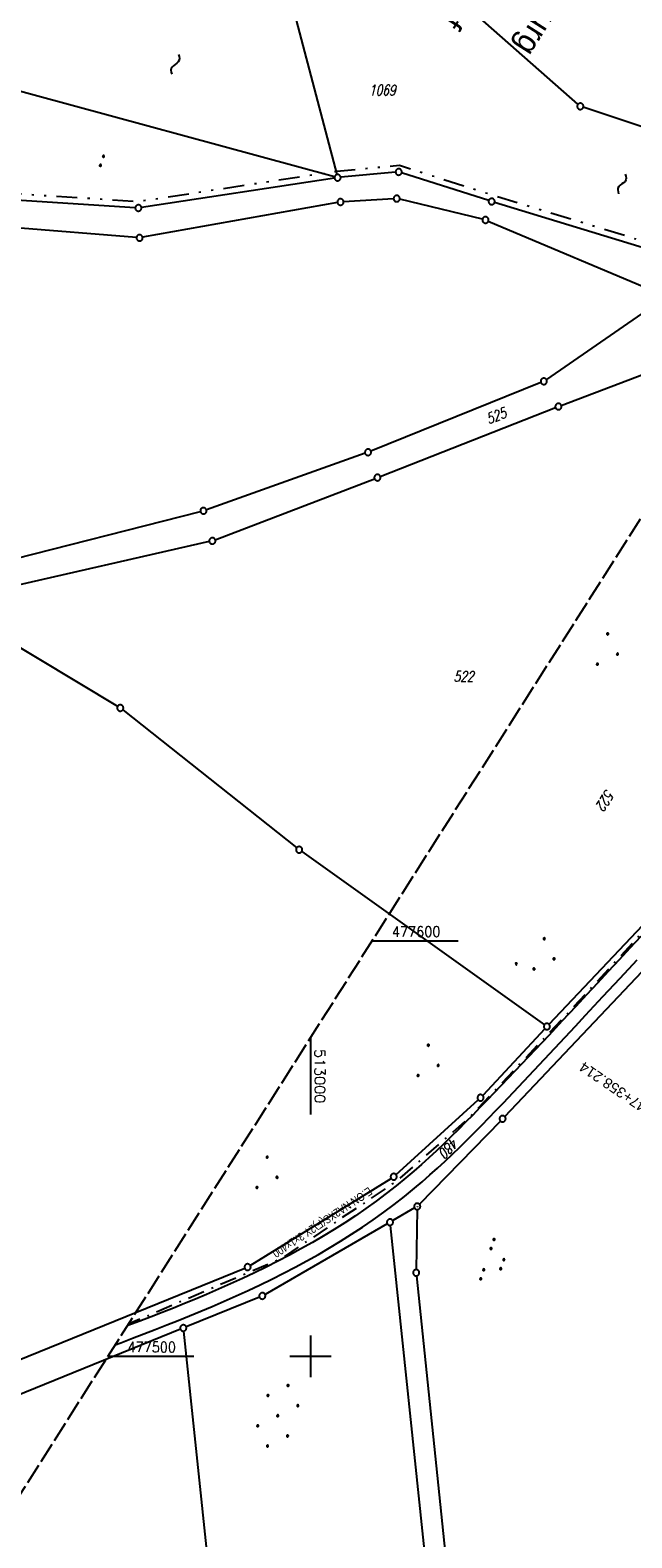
# Model space of a CAD drawing. Extents: x 510526 to 513920, y 467229 to 478797.
# Tile 448 of 467: x 512932 to 513077, y 477456 to 477819. Entities that reach past the tile are written whole.
import ezdxf
from ezdxf.enums import TextEntityAlignment as Align

# ---------------------------------------------------------------- set-up
doc = ezdxf.new("R2010")
doc.units = 0
doc.header["$LTSCALE"] = 10
doc.header["$MEASUREMENT"] = 0
for name, pattern in [('LT00', [0]), ('LT08', [0.42, 0.2, -0.1, 0.02, -0.1]), ('LT09', [0.54, 0.2, -0.1, 0.02, -0.1, 0.02, -0.1]), ('LT14', [0.6, 0.5, -0.1])]:
    doc.linetypes.add(name, pattern=pattern)
doc.layers.get('0').update_dxf_attribs({"linetype": 'LT00'})
for name, color, linetype in [('--WASSER_NUTZUNG', 180, 'Continuous'), ('-EL-020', 250, 'LT00'), ('DFK_FLUR_NR', 250, 'LT00'), ('DFK_GZPKT', 250, 'LT00'), ('DFK_KATASTER', 250, 'LT00'), ('DFK_NUTZUNG', 250, 'LT00'), ('DFK_TOPO-SYM', 252, 'LT00'), ('GEMARKUNGSGRENZE', 3, 'LT09'), ('GRENZNAME', 250, 'Continuous'), ('STROM_TEXT', 80, 'Continuous'), ('STROM_UNTER', 80, 'LT08'), ('V87_AFBR_BAB', 250, 'LT00'), ('V87_RASTER', 250, 'LT00')]:
    doc.layers.add(name, color=color, linetype=linetype)
doc.layers.add('-BLATT_87-RAND', color=7, linetype='LT14', plot=False)
doc.styles.add('Arial', font='ARIAL.TTF')
doc.styles.get("Standard").update_dxf_attribs({"font": 'romans.shx'})
doc.styles.add('UNIR-H', font='unir_h.shx', dxfattribs={"width": 0.8})
doc.styles.add('Versorgungsltg', font='ARIAL.TTF', dxfattribs={"width": 0.8, "height": 2})

# ---------------------------------------------------------------- blocks, each defined once
blk = doc.blocks.new('SYMB7251')
at = {"color": 0, "linetype": 'ByBlock'}
for points in [[(-0.25, 0), (-0.208333, 0.028889), (-0.166667, 0.051111), (-0.125, 0.06), (-0.083333, 0.051111), (-0.041667, 0.028889), (0, 0)], [(0, 0), (0.041667, -0.028889), (0.083333, -0.051111), (0.125, -0.06), (0.166667, -0.051111), (0.208333, -0.028889), (0.25, 0)]]:
    blk.add_lwpolyline(points, dxfattribs=at)
blk = doc.blocks.new('SYMB7112')
at = {"color": 0, "linetype": 'ByBlock'}
for p, q in [((-0.13, 0.012919), (-0.13, -0.012919)), ((-0.125, -0.017105), (-0.125, 0.017105)), ((-0.12, 0.019164), (-0.12, -0.019164)), ((-0.115, -0.019796), (-0.115, 0.019796)), ((-0.11, 0.019164), (-0.11, -0.019164)), ((-0.105, -0.017105), (-0.105, 0.017105)), ((-0.1, 0.012919), (-0.1, -0.012919)), ((-0.095, -0.000126), (-0.095, 0.000146)), ((0.1, 0.012919), (0.1, -0.012919)), ((0.105, -0.017105), (0.105, 0.017105)), ((0.11, 0.019164), (0.11, -0.019164)), ((0.115, -0.019796), (0.115, 0.019796)), ((0.12, 0.019164), (0.12, -0.019164)), ((0.125, -0.017105), (0.125, 0.017105)), ((0.13, 0.012919), (0.13, -0.012919)), ((0.135, -0.000126), (0.135, 0.000146))]:
    blk.add_line(p, q, dxfattribs=at)
for points in [[(-0.095, 0), (-0.096981, 0.008678), (-0.10253, 0.015637), (-0.11055, 0.019499), (-0.11945, 0.019499), (-0.12747, 0.015637), (-0.133019, 0.008678), (-0.135, 0)], [(-0.135, 0), (-0.133019, -0.008678), (-0.12747, -0.015637), (-0.11945, -0.019499), (-0.11055, -0.019499), (-0.10253, -0.015637), (-0.096981, -0.008678), (-0.095, 0)], [(0.135, 0), (0.133019, 0.008678), (0.12747, 0.015637), (0.11945, 0.019499), (0.11055, 0.019499), (0.10253, 0.015637), (0.096981, 0.008678), (0.095, 0)], [(0.095, 0), (0.096981, -0.008678), (0.10253, -0.015637), (0.11055, -0.019499), (0.11945, -0.019499), (0.12747, -0.015637), (0.133019, -0.008678), (0.135, 0)]]:
    blk.add_lwpolyline(points, dxfattribs=at)
blk = doc.blocks.new('SYMB7301')
at = {"color": 0, "linetype": 'ByBlock'}
for p, q in [((-0.128693, 0), (0, 0.128693)), ((0, -0.128693), (-0.128693, 0)), ((0, 0.128693), (0.128693, 0)), ((0.128693, 0), (0, -0.128693)), ((0.000059, -0.009738), (0.000059, 0.009897)), ((-0.00901, -0.004339), (-0.002225, -0.009749))]:
    blk.add_line(p, q, dxfattribs=at)
for points in [[(-0.002225, 0.009749), (-0.00901, 0.004339), (-0.00901, -0.004339)], [(0.01, 0), (0.006235, 0.007818), (-0.002225, 0.009749)], [(-0.002225, -0.009749), (0.006235, -0.007818), (0.01, 0)]]:
    blk.add_lwpolyline(points, dxfattribs=at)
blk = doc.blocks.new('SYMB7309')
at = {"color": 0, "linetype": 'ByBlock'}
for p, q in [((1.558, 3.279999), (-1.558, 3.28)), ((0, 0.5002), (0, 3.28))]:
    blk.add_line(p, q, dxfattribs=at)
for points in [[(-0.984, 3.526), (-1.558, 3.28), (-0.984, 3.034)], [(-0.031408, 0.499213), (-0.093728, 0.49134), (-0.15457, 0.475719), (-0.212975, 0.452595), (-0.268021, 0.422333), (-0.31884, 0.385411), (-0.36463, 0.342411), (-0.40467, 0.29401), (-0.438329, 0.240973), (-0.465074, 0.184136), (-0.484486, 0.124395), (-0.496256, 0.062692), (-0.5002, 0)], [(-0.5002, 0), (-0.496256, -0.062692), (-0.484486, -0.124395), (-0.465074, -0.184136), (-0.438329, -0.240973), (-0.404671, -0.29401), (-0.36463, -0.342411), (-0.31884, -0.385411), (-0.268021, -0.422333), (-0.212975, -0.452595), (-0.15457, -0.475719), (-0.093728, -0.49134), (-0.031408, -0.499213), (0.031408, -0.499213), (0.093728, -0.49134), (0.15457, -0.475719), (0.212975, -0.452595), (0.268021, -0.422333), (0.31884, -0.385411), (0.36463, -0.342411), (0.404671, -0.29401), (0.438329, -0.240973), (0.465075, -0.184136), (0.484486, -0.124395), (0.496256, -0.062692), (0.500201, 0)], [(0.5002, 0), (0.496256, 0.062692), (0.484485, 0.124395), (0.465074, 0.184136), (0.438329, 0.240973), (0.40467, 0.29401), (0.36463, 0.34241), (0.31884, 0.385411), (0.268021, 0.422333), (0.212975, 0.452595), (0.15457, 0.475719), (0.093728, 0.49134), (0.031408, 0.499213), (-0.031408, 0.499213)], [(0.984, 3.526), (1.558, 3.279999), (0.984, 3.034)]]:
    blk.add_lwpolyline(points, dxfattribs=at)
blk = doc.blocks.new('SYMB7010')
at = {"color": 0, "linetype": 'ByBlock'}
for points in [[(-0.031408, 0.499213), (-0.093728, 0.49134), (-0.15457, 0.475719), (-0.212975, 0.452595), (-0.268021, 0.422333), (-0.31884, 0.385411), (-0.36463, 0.342411), (-0.40467, 0.29401), (-0.438329, 0.240973), (-0.465074, 0.184136), (-0.484486, 0.124395), (-0.496256, 0.062692), (-0.5002, 0)], [(-0.5002, 0), (-0.496256, -0.062692), (-0.484486, -0.124395), (-0.465075, -0.184136), (-0.438329, -0.240973), (-0.404671, -0.29401), (-0.36463, -0.342411), (-0.31884, -0.385411), (-0.268021, -0.422333), (-0.212975, -0.452595), (-0.154571, -0.475719), (-0.093728, -0.49134), (-0.031408, -0.499213), (0.031408, -0.499213)], [(0.5002, 0), (0.496256, 0.062692), (0.484485, 0.124395), (0.465074, 0.184136), (0.438329, 0.240973), (0.40467, 0.29401), (0.36463, 0.342411), (0.31884, 0.385411), (0.268021, 0.422333), (0.212975, 0.452595), (0.15457, 0.475719), (0.093728, 0.49134), (0.031408, 0.499213), (-0.031408, 0.499213)], [(0.031408, -0.499213), (0.093728, -0.491341), (0.15457, -0.475719), (0.212975, -0.452595), (0.268021, -0.422333), (0.31884, -0.385411), (0.36463, -0.342411), (0.404671, -0.294011), (0.438329, -0.240974), (0.465075, -0.184136), (0.484486, -0.124395), (0.496256, -0.062692), (0.500201, 0)]]:
    blk.add_lwpolyline(points, dxfattribs=at)
blk = doc.blocks.new('SYMB7111')
at = {"color": 0, "linetype": 'ByBlock'}
for p, q in [((-0.13, 0.202919), (-0.13, 0.177081)), ((-0.125, 0.172895), (-0.125, 0.207105)), ((-0.12, 0.209164), (-0.12, 0.170836)), ((-0.115, 0.170204), (-0.115, 0.209796)), ((-0.11, 0.209164), (-0.11, 0.170836)), ((-0.105, 0.172895), (-0.105, 0.207105)), ((-0.1, 0.202919), (-0.1, 0.177081)), ((-0.095, 0.189874), (-0.095, 0.190146)), ((0.1, 0.202919), (0.1, 0.177081)), ((0.105, 0.172895), (0.105, 0.207105)), ((0.11, 0.209164), (0.11, 0.170836)), ((0.115, 0.170204), (0.115, 0.209796)), ((0.12, 0.209164), (0.12, 0.170836)), ((0.125, 0.172895), (0.125, 0.207105)), ((0.13, 0.202919), (0.13, 0.177081)), ((0.135, 0.189874), (0.135, 0.190146)), ((-0.515, -0.177081), (-0.515, -0.202919)), ((-0.51, -0.207105), (-0.51, -0.172895)), ((-0.505, -0.170836), (-0.505, -0.209164)), ((-0.5, -0.209796), (-0.5, -0.170204)), ((-0.495, -0.170836), (-0.495, -0.209164)), ((-0.49, -0.207105), (-0.49, -0.172895)), ((-0.485, -0.177081), (-0.485, -0.202919)), ((-0.48, -0.190126), (-0.48, -0.189854)), ((-0.285, -0.177081), (-0.285, -0.202919)), ((-0.28, -0.207105), (-0.28, -0.172895)), ((-0.275, -0.170836), (-0.275, -0.209164)), ((-0.27, -0.209796), (-0.27, -0.170204)), ((-0.265, -0.170836), (-0.265, -0.209164)), ((-0.26, -0.207105), (-0.26, -0.172895)), ((-0.255, -0.177081), (-0.255, -0.202919)), ((-0.25, -0.190126), (-0.25, -0.189854)), ((0.255, -0.177081), (0.255, -0.202919)), ((0.26, -0.207105), (0.26, -0.172895)), ((0.265, -0.170836), (0.265, -0.209164)), ((0.27, -0.209796), (0.27, -0.170204)), ((0.275, -0.170836), (0.275, -0.209164)), ((0.28, -0.207105), (0.28, -0.172895)), ((0.285, -0.177081), (0.285, -0.202919)), ((0.29, -0.190126), (0.29, -0.189854)), ((0.485, -0.177081), (0.485, -0.202919)), ((0.49, -0.207105), (0.49, -0.172895)), ((0.495, -0.170836), (0.495, -0.209164)), ((0.5, -0.209796), (0.5, -0.170204)), ((0.505, -0.170836), (0.505, -0.209164)), ((0.51, -0.207105), (0.51, -0.172895)), ((0.515, -0.177081), (0.515, -0.202919)), ((0.52, -0.190126), (0.52, -0.189854))]:
    blk.add_line(p, q, dxfattribs=at)
for points in [[(-0.095, 0.19), (-0.096981, 0.198678), (-0.10253, 0.205637), (-0.11055, 0.209499), (-0.11945, 0.209499), (-0.12747, 0.205637), (-0.133019, 0.198678), (-0.135, 0.19), (-0.133019, 0.181322), (-0.12747, 0.174363), (-0.11945, 0.170501), (-0.11055, 0.170501), (-0.10253, 0.174363), (-0.096981, 0.181322), (-0.095, 0.19)], [(0.135, 0.19), (0.133019, 0.198678), (0.12747, 0.205637), (0.11945, 0.209499), (0.11055, 0.209499), (0.10253, 0.205637), (0.096981, 0.198678), (0.095, 0.19), (0.096981, 0.181322), (0.10253, 0.174363), (0.11055, 0.170501), (0.11945, 0.170501), (0.12747, 0.174363), (0.133019, 0.181322), (0.135, 0.19)], [(-0.48, -0.19), (-0.481981, -0.181322), (-0.48753, -0.174363), (-0.49555, -0.170501), (-0.50445, -0.170501), (-0.51247, -0.174363), (-0.518019, -0.181322), (-0.52, -0.19), (-0.518019, -0.198678), (-0.51247, -0.205637), (-0.50445, -0.209499), (-0.49555, -0.209499), (-0.48753, -0.205637), (-0.481981, -0.198678), (-0.48, -0.19)], [(-0.25, -0.19), (-0.251981, -0.181322), (-0.25753, -0.174363), (-0.26555, -0.170501), (-0.27445, -0.170501), (-0.28247, -0.174363), (-0.288019, -0.181322), (-0.29, -0.19), (-0.288019, -0.198678), (-0.28247, -0.205637), (-0.27445, -0.209499), (-0.26555, -0.209499), (-0.25753, -0.205637), (-0.251981, -0.198678), (-0.25, -0.19)], [(0.29, -0.19), (0.288019, -0.181322), (0.28247, -0.174363), (0.27445, -0.170501), (0.26555, -0.170501), (0.25753, -0.174363), (0.251981, -0.181322), (0.25, -0.19), (0.251981, -0.198678), (0.25753, -0.205637), (0.26555, -0.209499), (0.27445, -0.209499), (0.28247, -0.205637), (0.288019, -0.198678), (0.29, -0.19)], [(0.52, -0.19), (0.518019, -0.181322), (0.51247, -0.174363), (0.50445, -0.170501), (0.49555, -0.170501), (0.48753, -0.174363), (0.481981, -0.181322), (0.48, -0.19), (0.481981, -0.198678), (0.48753, -0.205637), (0.49555, -0.209499), (0.50445, -0.209499), (0.51247, -0.205637), (0.518019, -0.198678), (0.52, -0.19)]]:
    blk.add_lwpolyline(points, dxfattribs=at)
blk = doc.blocks.new('Ackerland3')
at = {"layer": 'DFK_NUTZUNG', "color": 0, "linetype": 'ByBlock'}
for p, q in [((-0.15, 2.66), (-0.15, 2.4)), ((-0.1, 2.36), (-0.1, 2.7)), ((-0.05, 2.72), (-0.05, 2.34)), ((0, 2.33), (0, 2.73)), ((0.05, 2.72), (0.05, 2.34)), ((0.1, 2.36), (0.1, 2.7)), ((0.15, 2.66), (0.15, 2.4)), ((0.2, 2.53), (0.2, 2.53)), ((-4, -1.14), (-4, -1.4)), ((-3.95, -1.44), (-3.95, -1.1)), ((-3.9, -1.07), (-3.9, -1.46)), ((-3.85, -1.46), (-3.85, -1.07)), ((-3.8, -1.07), (-3.8, -1.46)), ((-3.75, -1.44), (-3.75, -1.1)), ((-3.7, -1.14), (-3.7, -1.4)), ((-3.65, -1.27), (-3.65, -1.26)), ((3.7, -1.14), (3.7, -1.4)), ((3.75, -1.44), (3.75, -1.1)), ((3.8, -1.07), (3.8, -1.46)), ((3.85, -1.46), (3.85, -1.07)), ((3.9, -1.07), (3.9, -1.46)), ((3.95, -1.44), (3.95, -1.1)), ((4, -1.14), (4, -1.4)), ((4.05, -1.27), (4.05, -1.26))]:
    blk.add_line(p, q, dxfattribs=at)
for points in [[(0.2, 2.53), (0.18, 2.62), (0.12, 2.69), (0.04, 2.73), (-0.04, 2.73), (-0.12, 2.69), (-0.18, 2.62), (-0.2, 2.53), (-0.18, 2.45), (-0.12, 2.38), (-0.04, 2.34), (0.04, 2.34), (0.12, 2.38), (0.18, 2.45), (0.2, 2.53)], [(-3.65, -1.27), (-3.67, -1.18), (-3.73, -1.11), (-3.81, -1.07), (-3.89, -1.07), (-3.97, -1.11), (-4.03, -1.18), (-4.05, -1.27)], [(-4.05, -1.27), (-4.03, -1.35), (-3.97, -1.42), (-3.89, -1.46), (-3.81, -1.46), (-3.73, -1.42), (-3.67, -1.35), (-3.65, -1.27)], [(4.05, -1.27), (4.03, -1.18), (3.97, -1.11), (3.89, -1.07), (3.81, -1.07), (3.73, -1.11), (3.67, -1.18), (3.65, -1.27)], [(3.65, -1.27), (3.67, -1.35), (3.73, -1.42), (3.81, -1.46), (3.89, -1.46), (3.97, -1.42), (4.03, -1.35), (4.05, -1.27)]]:
    blk.add_lwpolyline(points, dxfattribs=at)
blk = doc.blocks.new('Ackerland7')
at = {"layer": 'DFK_NUTZUNG', "color": 0, "linetype": 'ByBlock'}
for p, q in [((-4, 3.93), (-4, 3.67)), ((-3.95, 3.63), (-3.95, 3.97)), ((-3.9, 3.99), (-3.9, 3.61)), ((-3.85, 3.6), (-3.85, 4)), ((-3.8, 3.99), (-3.8, 3.61)), ((-3.75, 3.63), (-3.75, 3.97)), ((-3.7, 3.93), (-3.7, 3.67)), ((-3.65, 3.8), (-3.65, 3.8)), ((3.7, 3.93), (3.7, 3.67)), ((3.75, 3.63), (3.75, 3.97)), ((3.8, 3.99), (3.8, 3.61)), ((3.85, 3.6), (3.85, 4)), ((3.9, 3.99), (3.9, 3.61)), ((3.95, 3.63), (3.95, 3.97)), ((4, 3.93), (4, 3.67)), ((4.05, 3.8), (4.05, 3.8)), ((-7.85, 0.13), (-7.85, -0.13)), ((-7.8, -0.17), (-7.8, 0.17)), ((-7.75, 0.19), (-7.75, -0.19)), ((-7.7, -0.2), (-7.7, 0.2)), ((-7.65, 0.19), (-7.65, -0.19)), ((-7.6, -0.17), (-7.6, 0.17)), ((-7.55, 0.13), (-7.55, -0.13)), ((-7.5, 0), (-7.5, 0)), ((-0.15, 0.13), (-0.15, -0.13)), ((-0.1, -0.17), (-0.1, 0.17)), ((-0.05, 0.19), (-0.05, -0.19)), ((0, -0.2), (0, 0.2)), ((0.05, 0.19), (0.05, -0.19)), ((0.1, -0.17), (0.1, 0.17)), ((0.15, 0.13), (0.15, -0.13)), ((0.2, 0), (0.2, 0)), ((7.55, 0.13), (7.55, -0.13)), ((7.6, -0.17), (7.6, 0.17)), ((7.65, 0.19), (7.65, -0.19)), ((7.7, -0.2), (7.7, 0.2)), ((7.75, 0.19), (7.75, -0.19)), ((7.8, -0.17), (7.8, 0.17)), ((7.85, 0.13), (7.85, -0.13)), ((7.9, 0), (7.9, 0)), ((-3.95, -3.97), (-3.95, -3.63)), ((-3.9, -3.61), (-3.9, -3.99)), ((-3.85, -4), (-3.85, -3.6)), ((-3.8, -3.61), (-3.8, -3.99)), ((-3.75, -3.97), (-3.75, -3.63)), ((3.75, -3.97), (3.75, -3.63)), ((3.8, -3.61), (3.8, -3.99)), ((3.85, -4), (3.85, -3.6)), ((3.9, -3.61), (3.9, -3.99)), ((3.95, -3.97), (3.95, -3.63)), ((-4, -3.67), (-4, -3.93)), ((-3.7, -3.67), (-3.7, -3.93)), ((-3.65, -3.8), (-3.65, -3.8)), ((3.7, -3.67), (3.7, -3.93)), ((4, -3.67), (4, -3.93)), ((4.05, -3.8), (4.05, -3.8))]:
    blk.add_line(p, q, dxfattribs=at)
for points in [[(-3.65, 3.8), (-3.67, 3.89), (-3.73, 3.96), (-3.81, 3.99), (-3.89, 3.99), (-3.97, 3.96), (-4.03, 3.89), (-4.05, 3.8), (-4.03, 3.71), (-3.97, 3.64), (-3.89, 3.6), (-3.81, 3.6), (-3.73, 3.64), (-3.67, 3.71), (-3.65, 3.8)], [(4.05, 3.8), (4.03, 3.89), (3.97, 3.96), (3.89, 3.99), (3.81, 3.99), (3.73, 3.96), (3.67, 3.89), (3.65, 3.8), (3.67, 3.71), (3.73, 3.64), (3.81, 3.61), (3.89, 3.61), (3.97, 3.64), (4.03, 3.71), (4.05, 3.8)], [(-7.5, 0), (-7.52, 0.09), (-7.58, 0.16), (-7.66, 0.19), (-7.74, 0.19), (-7.82, 0.16), (-7.88, 0.09), (-7.9, 0)], [(0.2, 0), (0.18, 0.09), (0.12, 0.16), (0.04, 0.19), (-0.04, 0.19), (-0.12, 0.16), (-0.18, 0.09), (-0.2, 0)], [(-0.2, 0), (-0.18, -0.09), (-0.12, -0.16), (-0.04, -0.19), (0.04, -0.19), (0.12, -0.16), (0.18, -0.09), (0.2, 0)], [(7.9, 0), (7.88, 0.09), (7.82, 0.16), (7.74, 0.19), (7.66, 0.19), (7.58, 0.16), (7.52, 0.09), (7.5, 0)], [(7.5, 0), (7.52, -0.09), (7.58, -0.16), (7.66, -0.19), (7.74, -0.19), (7.82, -0.16), (7.88, -0.09), (7.9, 0)], [(-7.9, 0), (-7.88, -0.09), (-7.82, -0.16), (-7.74, -0.19), (-7.66, -0.19), (-7.58, -0.16), (-7.52, -0.09), (-7.5, 0)], [(-3.65, -3.8), (-3.67, -3.71), (-3.73, -3.64), (-3.81, -3.61), (-3.89, -3.61), (-3.97, -3.64), (-4.03, -3.71), (-4.05, -3.8), (-4.03, -3.89), (-3.97, -3.96), (-3.89, -3.99), (-3.81, -3.99), (-3.73, -3.96), (-3.67, -3.89), (-3.65, -3.8)], [(4.05, -3.8), (4.03, -3.71), (3.97, -3.64), (3.89, -3.61), (3.81, -3.61), (3.73, -3.64), (3.67, -3.71), (3.65, -3.8), (3.67, -3.89), (3.73, -3.96), (3.81, -3.99), (3.89, -3.99), (3.97, -3.96), (4.03, -3.89), (4.05, -3.8)]]:
    blk.add_lwpolyline(points, dxfattribs=at)

msp = doc.modelspace()

# ---------------------------------------------------------------- linework, layer by layer
at = {"layer": '-BLATT_87-RAND'}
msp.add_lwpolyline([(513217.94, 477919.22), (512721.33, 477138.83), (512963.46, 476984.75), (513460.07, 477765.13), (513217.94, 477919.22)], dxfattribs=at)
at = {"layer": 'DFK_KATASTER'}
for p, q in [((513064.43, 477801.4), (513016.12, 477843.95)), ((512992.84, 477835.74), (513006.33, 477784.47)), ((513005.8, 477783.94), (512909.95, 477809.94)), ((513106.15, 477787.25), (513065.7, 477800.66)), ((513020.49, 477785.04), (513007.27, 477783.81)), ((513042.92, 477778.22), (513021.95, 477784.88)), ((513005.78, 477783.63), (512959.28, 477776.54)), ((512957.79, 477776.48), (512929.08, 477778.29)), ((513006.49, 477777.75), (512959.56, 477769.37)), ((513020.01, 477778.65), (513007.98, 477777.93)), ((513041.41, 477773.73), (513021.49, 477778.52)), ((513088.1, 477764.38), (513044.35, 477777.77)), ((512958.07, 477769.3), (512928.12, 477771.7)), ((513042.83, 477773.26), (513085.08, 477755.42)), ((513085.15, 477754.7), (513056.82, 477735.13)), ((513060.41, 477728.9), (513084.49, 477738)), ((513055.5, 477734.42), (513014.55, 477717.91)), ((513016.81, 477711.81), (513059.01, 477728.37)), ((513013.14, 477717.38), (512974.92, 477703.79)), ((512977.05, 477696.57), (513015.41, 477711.27)), ((512914.79, 477688.46), (512973.48, 477703.36)), ((512975.62, 477696.13), (512917, 477682.77)), ((512922.68, 477674.99), (512953.54, 477656.48)), ((512954.77, 477655.62), (512996.67, 477622.43)), ((513057.46, 477579.96), (513118.25, 477644.29)), ((513046.79, 477557.74), (513123.45, 477638.66)), ((512997.87, 477621.52), (513056.33, 477579.85)), ((513056.43, 477578.86), (513041.47, 477562.82)), ((513020.59, 477543.75), (513040.41, 477561.77)), ((513045.75, 477556.66), (513026.24, 477536.64)), ((512985.49, 477521.9), (513019.4, 477542.86)), ((513025.07, 477535.73), (513019.79, 477532.68)), ((513025.71, 477535.35), (513025.47, 477520.89)), ((513018.49, 477531.93), (512989.04, 477514.94)), ((513019.22, 477531.55), (513034.03, 477389.33)), ((512889.61, 477482.87), (512984.16, 477521.23)), ((513025.54, 477519.39), (513039.46, 477385.55)), ((512987.7, 477514.29), (512970.05, 477507.12)), ((512968.67, 477506.56), (512893.75, 477476.11)), ((512969.44, 477506.09), (512979.11, 477413.13))]:
    msp.add_line(p, q, dxfattribs=at)
at = {"layer": 'GEMARKUNGSGRENZE', "ltscale": 2.5, "flags": 128}
msp.add_lwpolyline([(513467.52, 478038.59), (513439.5, 478034.56), (513337.8, 478013.67), (513323.09, 478010.37), (513310.49, 478005.61), (513298.57, 477998.75), (513290.34, 478004.19), (513290.9, 478013.96), (513266.61, 478001.77), (513239.65, 477988.28), (513198.93, 477948.4), (513181.75, 477929.23), (513169.36, 477903.14), (513161.79, 477877.97), (513155.97, 477855.65), (513148.79, 477821.47), (513141.14, 477808.29), (513125.21, 477802.04), (513103.47, 477786.42), (513146.49, 477774.15), (513146.32, 477766.76), (513125.7, 477755.01), (513089.25, 477765.6), (513044.08, 477779.42), (513021.4, 477786.63), (513006.34, 477785.23), (512958.47, 477777.94), (512928.59, 477779.83), (512870.96, 477796.24)], dxfattribs=at)
at = {"layer": 'STROM_UNTER', "ltscale": 2, "flags": 128}
msp.add_lwpolyline([(513339.88, 477841.59), (513328.38, 477821.5), (513315.09, 477797.79), (513308.69, 477787.04), (513298.11, 477770.32), (513283.7, 477747.45), (513257.78, 477714.33), (513220.76, 477701.43), (513215.1, 477698.01), (513173.85, 477680.98), (513165.3, 477677.11), (513148.18, 477666.58), (513136.96, 477659.68), (513119.18, 477644.14), (513092.44, 477615.52), (513063, 477583.73), (513038.25, 477557.5), (513020.6, 477542.08), (512992.79, 477523.45), (512956.11, 477507.77)], dxfattribs=at)
at = {"layer": 'V87_AFBR_BAB'}
for points in [[(513079.53, 477601.06), (513076.92, 477598.26), (513074.32, 477595.46), (513071.71, 477592.66), (513069.11, 477589.85), (513066.51, 477587.05), (513063.9, 477584.25), (513060.64, 477580.76), (513057.38, 477577.28), (513054.1, 477573.81), (513050.82, 477570.34), (513047.53, 477566.87), (513044.22, 477563.42), (513042.52, 477561.65), (513040.81, 477559.88), (513039.1, 477558.11), (513037.37, 477556.36), (513035.63, 477554.62), (513033.88, 477552.9), (513032.12, 477551.19), (513030.33, 477549.5), (513028.53, 477547.83), (513026.7, 477546.19), (513024.86, 477544.57), (513022.98, 477542.99), (513020.62, 477541.06), (513018.22, 477539.19), (513015.78, 477537.37), (513013.31, 477535.59), (513010.8, 477533.86), (513008.25, 477532.18), (513005.68, 477530.55), (513003.08, 477528.96), (513000.45, 477527.42), (512997.7, 477525.86), (512994.93, 477524.36), (512992.13, 477522.9), (512989.31, 477521.48), (512986.47, 477520.1), (512983.62, 477518.76), (512980.75, 477517.45), (512977.86, 477516.17), (512974.97, 477514.93), (512972.31, 477513.82), (512969.64, 477512.73), (512966.97, 477511.65), (512964.29, 477510.6), (512961.61, 477509.55), (512958.92, 477508.52), (512956.22, 477507.49), (512955.84, 477507.35)], [(512952.94, 477502.79), (512954.32, 477503.31), (512957.09, 477504.36), (512959.85, 477505.42), (512962.6, 477506.49), (512965.36, 477507.57), (512968.1, 477508.66), (512970.84, 477509.77), (512973.58, 477510.9), (512976.3, 477512.05), (512979.21, 477513.3), (512982.11, 477514.58), (512984.99, 477515.89), (512987.85, 477517.24), (512990.7, 477518.62), (512993.53, 477520.04), (512996.34, 477521.5), (512999.13, 477523), (513001.89, 477524.55), (513004.59, 477526.12), (513007.26, 477527.75), (513009.91, 477529.42), (513012.52, 477531.13), (513015.1, 477532.9), (513017.64, 477534.72), (513020.15, 477536.59), (513022.62, 477538.5), (513025.04, 477540.47), (513026.92, 477542.06), (513028.78, 477543.68), (513030.62, 477545.32), (513032.43, 477546.99), (513034.22, 477548.69), (513035.99, 477550.4), (513037.75, 477552.13), (513039.5, 477553.87), (513041.23, 477555.63), (513042.95, 477557.4), (513044.66, 477559.18), (513046.37, 477560.96), (513048.87, 477563.6), (513051.37, 477566.24), (513053.86, 477568.89), (513056.35, 477571.54), (513058.83, 477574.19), (513061.31, 477576.85), (513063.79, 477579.51), (513066.27, 477582.17), (513070.41, 477586.6), (513074.56, 477591.03), (513078.71, 477595.46)]]:
    msp.add_lwpolyline(points, dxfattribs=at)
at = {"layer": 'V87_RASTER'}
for p, q in [((513014.8, 477600), (513035.53, 477600)), ((513000, 477576.74), (513000, 477558.24)), ((513000, 477505), (513000, 477495)), ((512971.89, 477500), (512951.16, 477500)), ((513005, 477500), (512995, 477500))]:
    msp.add_line(p, q, dxfattribs=at)

# ---------------------------------------------------------------- block references
at = {"layer": '--WASSER_NUTZUNG', "xscale": 10, "yscale": 10, "zscale": 10, "rotation": 251.28826}
msp.add_blockref('SYMB7251', (513075.01, 477782.21), dxfattribs=at)
at = {"layer": 'DFK_GZPKT', "xscale": 1.499999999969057, "yscale": 1.5, "zscale": 1.5, "rotation": 251.2881100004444}
for p in [(513064.99, 477800.9), (513006.52, 477783.74), (513021.24, 477785.11), (512958.54, 477776.43), (513007.23, 477777.88), (513020.76, 477778.7), (513043.63, 477777.99), (513042.14, 477773.55), (512958.82, 477769.24), (513056.2, 477734.7), (513059.71, 477728.64), (513013.85, 477717.63), (513016.11, 477711.54), (512974.21, 477703.54), (512976.35, 477696.3), (512954.18, 477656.09), (512997.26, 477621.96), (513056.94, 477579.41), (513040.96, 477562.27), (513046.27, 477557.2), (513020.04, 477543.25), (513025.72, 477536.1), (513019.14, 477532.3), (512984.85, 477521.51), (513025.46, 477520.14), (512988.39, 477514.57), (512969.36, 477506.84)]:
    msp.add_blockref('SYMB7010', p, dxfattribs=at)
at = {"layer": 'DFK_NUTZUNG', "xscale": 10, "yscale": 10, "zscale": 10, "rotation": 251.28826}
for name, p in [('SYMB7251', (512967.39, 477810.98)), ('SYMB7112', (512949.76, 477787.77)), ('SYMB7111', (513044.4, 477522.8))]:
    msp.add_blockref(name, p, dxfattribs=at)
at = {"layer": 'DFK_NUTZUNG'}
for name, p, rotation in [('Ackerland3', (513071.54, 477669.86), 251.2883000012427), ('Ackerland3', (513056.26, 477596.5), 251.2883000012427), ('Ackerland3', (513028.34, 477570.85), 251.2883000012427), ('Ackerland3', (512989.52, 477543.91), 251.2883000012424), ('Ackerland7', (512992.11, 477485.72), 251.2883000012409)]:
    msp.add_blockref(name, p, dxfattribs=dict(at, rotation=rotation))
at = {"layer": 'DFK_TOPO-SYM', "xscale": 0.1, "yscale": 0.1, "zscale": 0.1, "rotation": 359.99968}
for name, p in [('SYMB7309', (513049.57, 477594.3)), ('SYMB7301', (513025.78, 477536.04))]:
    msp.add_blockref(name, p, dxfattribs=at)

# ---------------------------------------------------------------- texts
at = {"layer": '-EL-020', "style": 'Arial'}
msp.add_text(' km 147+358.214', height=2.5, rotation=-214.1657, dxfattribs=at).set_placement((513088.27, 477555.9))
at = {"layer": 'DFK_FLUR_NR', "oblique": 13.754, "width": 0.75}
for s, rotation, p in [('1069', -0.0003, (513014.07, 477803.54)), ('525', 21.3562, (513042.93, 477724.36)), ('522', -0.0003, (513034.47, 477662.43)), ('522', 237.5289, (513071.28, 477636.72)), ('480', 225.633, (513034.21, 477552.9))]:
    msp.add_text(s, height=2.5, rotation=rotation, dxfattribs=at).set_placement(p)
at = {"layer": 'GRENZNAME', "insert": (513092.43, 477873.08), "char_height": 5.6, "width": 89.3696, "attachment_point": 1, "rotation": 237.5289, "style": 'UNIR-H'}
msp.add_mtext('{\\W1;Gemarkung: Nabburg\\PStadt: Nabburg\\PLandkreis: Schwandorf}', dxfattribs=at)
at = {"layer": 'STROM_TEXT', "style": 'Versorgungsltg', "width": 0.8}
msp.add_text('E.ON NA2XS(F)2Y 3x1x400', height=2, rotation=213.6904, dxfattribs=at).set_placement((513002.3, 477533.09), align=Align.CENTER)
at = {"layer": 'V87_RASTER'}
for s, rotation, width, p in [(' 477600', 359.9987, 0.911, (513018.03, 477601)), (' 513000', 269.9988, 1.017, (513001, 477575.74)), (' 477500', 359.9987, 0.905, (512954.39, 477501))]:
    msp.add_text(s, height=2.5, rotation=rotation, dxfattribs=dict(at, width=width)).set_placement(p)

doc.saveas('drawing.dxf')
